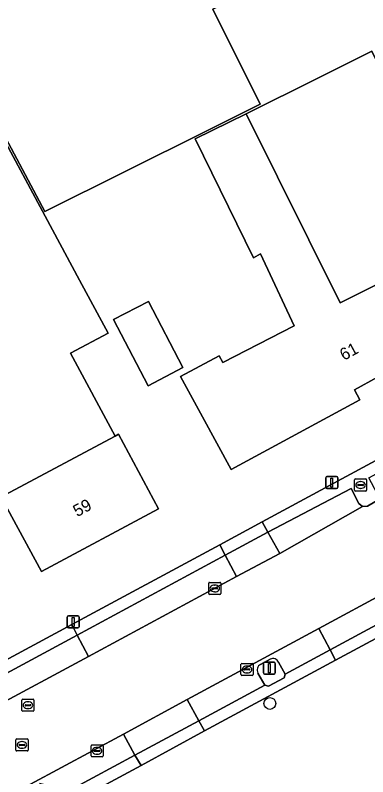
# Model space of a CAD drawing. Extents: x 158455 to 159797, y 387218 to 388672.
# Drawn here: x 158895.5 to 158924.8, y 387547.3 to 387610.6 of the extents above; entities that cross this region are included whole.
import ezdxf

# ---------------------------------------------------------------- set-up
doc = ezdxf.new("R2010")
doc.units = 0
for name, color, linetype in [('IMGEO_Boom', 7, 'Continuous'), ('IMGEO_Brandkraan', 7, 'Continuous'), ('IMGEO_Erf', 7, 'Continuous'), ('IMGEO_Kolk', 7, 'Continuous'), ('IMGEO_Lichtmast', 7, 'Continuous'), ('IMGEO_Pand', 7, 'Continuous'), ('IMGEO_Pand_nummerreeks', 7, 'Continuous'), ('IMGEO_Parkeervlak_open', 7, 'Continuous'), ('IMGEO_Rijbaan_lokaal_gesloten', 7, 'Continuous'), ('IMGEO_Rioolput', 7, 'Continuous'), ('IMGEO_Voetpad_open', 7, 'Continuous')]:
    doc.layers.add(name, color=color, linetype=linetype)

msp = doc.modelspace()

# ---------------------------------------------------------------- linework, layer by layer
at = {"layer": 'IMGEO_Boom'}
msp.add_circle((158916.68, 387553.432), 0.489, dxfattribs=at)
at = {"layer": 'IMGEO_Brandkraan'}
for p, q in [((158923.715, 387571.164), (158923.715, 387572.016)), ((158923.79, 387572.09), (158924.642, 387572.09)), ((158923.974, 387571.584), (158923.974, 387571.596)), ((158924.017, 387571.633), (158924.415, 387571.633)), ((158924.203, 387571.87), (158924.228, 387571.87)), ((158924.458, 387571.596), (158924.458, 387571.584)), ((158924.716, 387572.016), (158924.716, 387571.164)), ((158924.642, 387571.09), (158923.79, 387571.09)), ((158924.412, 387571.547), (158924.014, 387571.547)), ((158924.226, 387571.31), (158924.201, 387571.31))]:
    msp.add_line(p, q, dxfattribs=at)
for points in [[(158923.715, 387571.164), (158923.715, 387572.016)], [(158923.79, 387572.09), (158924.642, 387572.09)], [(158924.716, 387572.016), (158924.716, 387571.164)], [(158924.642, 387571.09), (158923.79, 387571.09)]]:
    msp.add_lwpolyline(points, dxfattribs=at)
for centre, radius, start, end in [((158923.792, 387572.014), 0.0765, 91.55205, 178.44795), ((158923.792, 387572.014), 0.0765, 91.55205, 178.44795), ((158924.014, 387571.593), 0.0403, 85.87752, 175.75265), ((158924.011, 387571.583), 0.0366, 178.93798, 274.71019), ((158924.415, 387571.59), 0.043, 264.86636, 352.45326), ((158924.419, 387571.595), 0.0386, 1.73085, 96.63898), ((158924.64, 387572.014), 0.0765, 1.55205, 88.44795), ((158924.64, 387572.014), 0.0765, 1.55205, 88.44795), ((158923.792, 387571.166), 0.0765, 181.55205, 268.44795), ((158923.792, 387571.166), 0.0765, 181.55205, 268.44795), ((158924.64, 387571.166), 0.0765, 271.55205, 358.44795), ((158924.64, 387571.166), 0.0765, 271.55205, 358.44795)]:
    msp.add_arc(centre, radius, start, end, dxfattribs=at)
for centre, major_axis, ratio, start_param, end_param in [((158924.202, 387571.59), (-0.387, 0.002), 0.722429, 4.712389, 7.853982), ((158924.227, 387571.59), (-0.39, 0.002), 0.717154, 1.570796, 4.712389)]:
    msp.add_ellipse(centre, major_axis=major_axis, ratio=ratio, start_param=start_param, end_param=end_param, dxfattribs=at)
at = {"layer": 'IMGEO_Erf'}
for points in [[(158895.119, 387663.494), (158908.535, 387642.117), (158904.295, 387639.469), (158885.82, 387627.929), (158888.801, 387623.081), (158898.121, 387627.704), (158902.597, 387629.931), (158906.604, 387621.885), (158913.12, 387625.134), (158918.477, 387614.393), (158911.935, 387611.134), (158915.862, 387603.234), (158911.387, 387601.004), (158897.995, 387594.33), (158886.575, 387615.835), (158883.635, 387620.442), (158869.854, 387642.432), (158867.642, 387645.962), (158864.987, 387650.199), (158869.238, 387652.895), (158867.621, 387655.417), (158878.047, 387661.941)], [(158860.048, 387639.116), (158870.011, 387623.182), (158873.828, 387625.553), (158881.216, 387613.661), (158885.808, 387616.523), (158891.474, 387606.139), (158900.88, 387588.615), (158903.245, 387584.209), (158900.121, 387582.559), (158903.82, 387575.658), (158904.102, 387575.809), (158907.418, 387569.624), (158897.704, 387564.4), (158894.375, 387570.592), (158894.657, 387570.744), (158890.962, 387577.614), (158881.354, 387572.447), (158876.675, 387581.148), (158872.376, 387578.837), (158859.303, 387600.001)], [(158990.195, 387540.846), (158986.374, 387548.51), (158995.069, 387552.858), (158993.663, 387555.669), (158984.967, 387551.32), (158980.49, 387560.322), (158989.066, 387564.615), (158974.258, 387594.339), (158982.888, 387598.642), (158969.841, 387624.709), (158951.609, 387615.644), (158945.355, 387612.535), (158947.378, 387608.501), (158947.594, 387608.591), (158962.13, 387578.938), (158957.303, 387576.367), (158957.461, 387576.099), (158949.423, 387571.741), (158940.337, 387566.834), (158928.053, 387560.231), (158922.139, 387557.033), (158911.263, 387551.149), (158905.98, 387548.289), (158895.605, 387542.69)], [(158846.818, 387530.86), (158847.833, 387531.48), (158847.816, 387531.599), (158848.52, 387531.987), (158851.406, 387533.579), (158858.436, 387537.393), (158866.168, 387541.574), (158870.999, 387544.18), (158882.388, 387550.334), (158887.505, 387553.107), (158891.861, 387555.484), (158900.229, 387559.984), (158912.523, 387566.605), (158916.03, 387568.516), (158941.178, 387582.1)]]:
    msp.add_lwpolyline(points, dxfattribs=at)
for points in [[(158913.453, 387572.866), (158911.073, 387577.264), (158909.259, 387580.614), (158912.483, 387582.336), (158912.764, 387581.761), (158918.705, 387584.828), (158915.891, 387590.799), (158915.311, 387590.485), (158910.485, 387600.359), (158914.699, 387602.452), (158920.674, 387605.42), (158925.152, 387607.644), (158932.54, 387592.792), (158931.956, 387592.496), (158932.392, 387591.679), (158932.757, 387590.996), (158935.078, 387592.236), (158938.278, 387586.305), (158926.073, 387579.71), (158925.617, 387580.555), (158923.703, 387579.511), (158924.16, 387578.666)], [(158903.704, 387585.337), (158906.601, 387586.844), (158909.458, 387581.352), (158906.561, 387579.845)]]:
    msp.add_lwpolyline(points, close=True, dxfattribs=at)
at = {"layer": 'IMGEO_Kolk'}
for p, q in [((158911.6, 387562.569), (158911.6, 387563.421)), ((158911.675, 387563.495), (158912.527, 387563.495)), ((158912.601, 387563.421), (158912.601, 387562.569)), ((158911.859, 387562.989), (158911.859, 387563.001)), ((158912.297, 387562.952), (158911.899, 387562.952)), ((158911.902, 387563.038), (158912.3, 387563.038)), ((158912.111, 387562.715), (158912.086, 387562.715)), ((158912.088, 387563.275), (158912.113, 387563.275)), ((158912.343, 387563.001), (158912.343, 387562.989)), ((158912.527, 387562.495), (158911.675, 387562.495)), ((158914.282, 387555.833), (158914.282, 387556.685)), ((158914.357, 387556.759), (158915.209, 387556.759)), ((158914.77, 387556.539), (158914.795, 387556.539)), ((158915.283, 387556.685), (158915.283, 387555.833)), ((158915.209, 387555.759), (158914.357, 387555.759)), ((158914.541, 387556.253), (158914.541, 387556.265)), ((158914.979, 387556.216), (158914.581, 387556.216)), ((158914.584, 387556.302), (158914.982, 387556.302)), ((158914.793, 387555.979), (158914.768, 387555.979)), ((158915.025, 387556.265), (158915.025, 387556.253)), ((158901.832, 387549.066), (158901.832, 387549.918)), ((158901.907, 387549.992), (158902.759, 387549.992)), ((158902.091, 387549.486), (158902.091, 387549.498)), ((158902.529, 387549.449), (158902.131, 387549.449)), ((158902.134, 387549.535), (158902.532, 387549.535)), ((158902.32, 387549.772), (158902.345, 387549.772)), ((158902.575, 387549.498), (158902.575, 387549.486)), ((158902.833, 387549.918), (158902.833, 387549.066)), ((158902.759, 387548.992), (158901.907, 387548.992)), ((158902.343, 387549.212), (158902.318, 387549.212))]:
    msp.add_line(p, q, dxfattribs=at)
for points in [[(158911.6, 387562.569), (158911.6, 387563.421)], [(158911.675, 387563.495), (158912.527, 387563.495)], [(158912.601, 387563.421), (158912.601, 387562.569)], [(158912.527, 387562.495), (158911.675, 387562.495)], [(158914.282, 387555.833), (158914.282, 387556.685)], [(158914.357, 387556.759), (158915.209, 387556.759)], [(158915.283, 387556.685), (158915.283, 387555.833)], [(158915.209, 387555.759), (158914.357, 387555.759)], [(158901.832, 387549.066), (158901.832, 387549.918)], [(158901.907, 387549.992), (158902.759, 387549.992)], [(158902.833, 387549.918), (158902.833, 387549.066)], [(158902.759, 387548.992), (158901.907, 387548.992)]]:
    msp.add_lwpolyline(points, dxfattribs=at)
for centre, radius, start, end in [((158911.677, 387563.419), 0.0765, 91.55205, 178.44795), ((158911.677, 387563.419), 0.0765, 91.55205, 178.44795), ((158912.525, 387563.419), 0.0765, 1.55205, 88.44795), ((158912.525, 387563.419), 0.0765, 1.55205, 88.44795), ((158911.899, 387562.998), 0.0403, 85.87752, 175.75265), ((158911.896, 387562.988), 0.0366, 178.93798, 274.71019), ((158912.3, 387562.995), 0.043, 264.86636, 352.45326), ((158912.304, 387563), 0.0386, 1.73085, 96.63898), ((158911.677, 387562.571), 0.0765, 181.55205, 268.44795), ((158911.677, 387562.571), 0.0765, 181.55205, 268.44795), ((158912.525, 387562.571), 0.0765, 271.55205, 358.44795), ((158912.525, 387562.571), 0.0765, 271.55205, 358.44795), ((158914.359, 387556.683), 0.0765, 91.55205, 178.44795), ((158914.359, 387556.683), 0.0765, 91.55205, 178.44795), ((158915.207, 387556.683), 0.0765, 1.55205, 88.44795), ((158915.207, 387556.683), 0.0765, 1.55205, 88.44795), ((158914.359, 387555.835), 0.0765, 181.55205, 268.44795), ((158914.359, 387555.835), 0.0765, 181.55205, 268.44795), ((158914.581, 387556.262), 0.0403, 85.87752, 175.75265), ((158914.578, 387556.252), 0.0366, 178.93798, 274.71019), ((158914.982, 387556.259), 0.043, 264.86636, 352.45326), ((158914.986, 387556.264), 0.0386, 1.73085, 96.63898), ((158915.207, 387555.835), 0.0765, 271.55205, 358.44795), ((158915.207, 387555.835), 0.0765, 271.55205, 358.44795), ((158901.909, 387549.916), 0.0765, 91.55205, 178.44795), ((158901.909, 387549.916), 0.0765, 91.55205, 178.44795), ((158902.131, 387549.495), 0.0403, 85.87752, 175.75265), ((158902.128, 387549.485), 0.0366, 178.93798, 274.71019), ((158902.532, 387549.492), 0.043, 264.86636, 352.45326), ((158902.536, 387549.497), 0.0386, 1.73085, 96.63898), ((158902.757, 387549.916), 0.0765, 1.55205, 88.44795), ((158902.757, 387549.916), 0.0765, 1.55205, 88.44795), ((158901.909, 387549.068), 0.0765, 181.55205, 268.44795), ((158901.909, 387549.068), 0.0765, 181.55205, 268.44795), ((158902.757, 387549.068), 0.0765, 271.55205, 358.44795), ((158902.757, 387549.068), 0.0765, 271.55205, 358.44795)]:
    msp.add_arc(centre, radius, start, end, dxfattribs=at)
for centre, major_axis, ratio, start_param, end_param in [((158912.087, 387562.995), (-0.387, 0.002), 0.722429, 4.712389, 7.853982), ((158912.112, 387562.995), (-0.39, 0.002), 0.717154, 1.570796, 4.712389), ((158914.769, 387556.259), (-0.387, 0.002), 0.722429, 4.712389, 7.853982), ((158914.794, 387556.259), (-0.39, 0.002), 0.717154, 1.570796, 4.712389), ((158902.319, 387549.492), (-0.387, 0.002), 0.722429, 4.712389, 7.853982), ((158902.344, 387549.492), (-0.39, 0.002), 0.717154, 1.570796, 4.712389)]:
    msp.add_ellipse(centre, major_axis=major_axis, ratio=ratio, start_param=start_param, end_param=end_param, dxfattribs=at)
at = {"layer": 'IMGEO_Lichtmast'}
for p, q in [((158921.322, 387571.398), (158921.322, 387572.198)), ((158921.322, 387572.198), (158921.322, 387571.398)), ((158921.422, 387572.298), (158922.212, 387572.298)), ((158922.212, 387572.298), (158921.422, 387572.298)), ((158922.312, 387572.198), (158922.312, 387571.398)), ((158922.312, 387571.398), (158922.312, 387572.198)), ((158922.212, 387571.298), (158921.422, 387571.298)), ((158921.422, 387571.298), (158922.212, 387571.298)), ((158899.846, 387559.815), (158899.846, 387560.615)), ((158899.846, 387560.615), (158899.846, 387559.815)), ((158899.946, 387560.715), (158900.736, 387560.715)), ((158900.736, 387560.715), (158899.946, 387560.715)), ((158900.836, 387560.615), (158900.836, 387559.815)), ((158900.836, 387559.815), (158900.836, 387560.615)), ((158900.736, 387559.715), (158899.946, 387559.715)), ((158899.946, 387559.715), (158900.736, 387559.715)), ((158916.138, 387555.967), (158916.138, 387556.767)), ((158916.138, 387556.767), (158916.138, 387555.967)), ((158916.238, 387556.867), (158917.028, 387556.867)), ((158917.028, 387556.867), (158916.238, 387556.867)), ((158917.128, 387556.767), (158917.128, 387555.967)), ((158917.128, 387555.967), (158917.128, 387556.767)), ((158917.028, 387555.867), (158916.238, 387555.867)), ((158916.238, 387555.867), (158917.028, 387555.867))]:
    msp.add_line(p, q, dxfattribs=at)
for points in [[(158921.742, 387572.173), (158921.892, 387572.173), (158921.892, 387571.423), (158921.742, 387571.423), (158921.742, 387572.173)], [(158900.266, 387560.59), (158900.416, 387560.59), (158900.416, 387559.84), (158900.266, 387559.84), (158900.266, 387560.59)], [(158916.558, 387556.742), (158916.708, 387556.742), (158916.708, 387555.992), (158916.558, 387555.992), (158916.558, 387556.742)]]:
    msp.add_lwpolyline(points, dxfattribs=at)
for centre, start, end in [((158921.422, 387572.198), 90, 180), ((158921.422, 387572.198), 90, 180), ((158922.212, 387572.198), 0, 90), ((158922.212, 387572.198), 360, 90), ((158921.422, 387571.398), 180, 270), ((158921.422, 387571.398), 180, 270), ((158922.212, 387571.398), 270, 0), ((158922.212, 387571.398), 270, 0), ((158899.946, 387560.615), 90, 180), ((158899.946, 387560.615), 90, 180), ((158900.736, 387560.615), 0, 90), ((158900.736, 387560.615), 360, 90), ((158899.946, 387559.815), 180, 270), ((158899.946, 387559.815), 180, 270), ((158900.736, 387559.815), 270, 0), ((158900.736, 387559.815), 270, 0), ((158916.238, 387556.767), 90, 180), ((158916.238, 387556.767), 90, 180), ((158917.028, 387556.767), 0, 90), ((158917.028, 387556.767), 360, 90), ((158916.238, 387555.967), 180, 270), ((158916.238, 387555.967), 180, 270), ((158917.028, 387555.967), 270, 0), ((158917.028, 387555.967), 270, 0)]:
    msp.add_arc(centre, 0.1, start, end, dxfattribs=at)
at = {"layer": 'IMGEO_Pand'}
for points in [[(158883.635, 387620.442), (158886.575, 387615.835), (158897.995, 387594.33), (158911.387, 387601.004), (158915.862, 387603.234), (158911.935, 387611.134), (158918.477, 387614.393), (158913.12, 387625.134), (158906.604, 387621.885), (158902.597, 387629.931), (158898.121, 387627.704), (158888.801, 387623.081)], [(158900.88, 387588.615), (158891.474, 387606.139), (158885.808, 387616.523), (158881.216, 387613.661), (158861.74, 387601.499), (158859.303, 387600.001), (158872.376, 387578.837), (158876.675, 387581.148), (158881.354, 387572.447), (158890.962, 387577.614), (158894.657, 387570.744), (158903.82, 387575.658), (158900.121, 387582.559), (158903.245, 387584.209)], [(158925.152, 387607.644), (158920.674, 387605.42), (158914.699, 387602.452), (158922.517, 387586.736), (158932.392, 387591.679), (158931.956, 387592.496), (158932.54, 387592.792)], [(158938.278, 387586.305), (158935.078, 387592.236), (158932.757, 387590.996), (158932.392, 387591.679), (158922.517, 387586.736), (158914.699, 387602.452), (158910.485, 387600.359), (158915.311, 387590.485), (158915.891, 387590.799), (158918.705, 387584.828), (158912.764, 387581.761), (158912.483, 387582.336), (158909.259, 387580.614), (158911.073, 387577.264), (158913.453, 387572.866), (158924.16, 387578.666), (158923.703, 387579.511), (158925.617, 387580.555), (158926.073, 387579.71)], [(158906.601, 387586.844), (158903.704, 387585.337), (158906.561, 387579.845), (158909.458, 387581.352)], [(158894.657, 387570.744), (158894.375, 387570.592), (158897.704, 387564.4), (158907.418, 387569.624), (158904.102, 387575.809), (158903.82, 387575.658)]]:
    msp.add_lwpolyline(points, close=True, dxfattribs=at)
at = {"layer": 'IMGEO_Parkeervlak_open'}
for points in [[(158916.516, 387567.671), (158917.496, 387565.904), (158924.362, 387569.798), (158924.058, 387570.045), (158923.428, 387571.303)], [(158913.917, 387563.975), (158912.979, 387565.753), (158900.671, 387559.103), (158901.619, 387557.339)]]:
    msp.add_lwpolyline(points, close=True, dxfattribs=at)
for points in [[(158917.404, 387556.871), (158917.958, 387555.862), (158921.674, 387557.885), (158920.733, 387559.66), (158909.82, 387553.755), (158910.792, 387552.002), (158916.259, 387554.951), (158915.687, 387555.964)], [(158915.911, 387556.674), (158916.715, 387557.118)], [(158897.56, 387546.804), (158899.753, 387546.25), (158900.227, 387546.296), (158905.479, 387549.127), (158904.517, 387550.876), (158896.816, 387546.723)]]:
    msp.add_lwpolyline(points, dxfattribs=at)
for centre, radius, start, end in [((158916.941, 387556.663), 0.508, 24.20378, 116.35167), ((158916.144, 387556.21), 0.519, 116.70378, 208.27598)]:
    msp.add_arc(centre, radius, start, end, dxfattribs=at)
at = {"layer": 'IMGEO_Rijbaan_lokaal_gesloten'}
for points in [[(158938.034, 387568.981), (158945.261, 387573.028), (158942.09, 387579.183), (158938.179, 387577.074), (158925.645, 387570.477), (158925.408, 387570.184), (158924.776, 387569.835), (158924.362, 387569.798), (158917.496, 387565.904), (158913.917, 387563.975), (158901.619, 387557.339), (158893.251, 387552.841), (158888.915, 387550.505), (158883.827, 387547.727), (158879.639, 387545.462), (158872.408, 387541.551), (158867.599, 387538.947), (158860.225, 387535.032), (158859.898, 387534.793), (158848.286, 387528.465), (158847.453, 387527.845), (158846.663, 387527.069), (158846.092, 387526.338), (158846.011, 387526.246)], [(158854.513, 387523.859), (158856.71, 387525.049), (158882.979, 387539.241), (158886.59, 387541.192), (158888.726, 387542.365), (158894.162, 387545.301), (158896.816, 387546.723), (158904.517, 387550.876), (158909.82, 387553.755), (158920.733, 387559.66), (158926.582, 387562.826), (158938.034, 387568.981)]]:
    msp.add_lwpolyline(points, dxfattribs=at)
at = {"layer": 'IMGEO_Rioolput'}
for p, q in [((158896.088, 387552.861), (158896.088, 387553.713)), ((158896.163, 387553.787), (158897.015, 387553.787)), ((158896.347, 387553.281), (158896.347, 387553.293)), ((158896.785, 387553.244), (158896.387, 387553.244)), ((158896.39, 387553.33), (158896.788, 387553.33)), ((158896.576, 387553.567), (158896.601, 387553.567)), ((158896.831, 387553.293), (158896.831, 387553.281)), ((158897.089, 387553.713), (158897.089, 387552.861)), ((158897.015, 387552.787), (158896.163, 387552.787)), ((158896.599, 387553.007), (158896.574, 387553.007)), ((158895.595, 387549.557), (158895.595, 387550.409)), ((158895.67, 387550.483), (158896.522, 387550.483)), ((158896.083, 387550.263), (158896.108, 387550.263)), ((158896.596, 387550.409), (158896.596, 387549.557)), ((158896.522, 387549.483), (158895.67, 387549.483)), ((158895.854, 387549.977), (158895.854, 387549.989)), ((158896.292, 387549.94), (158895.894, 387549.94)), ((158895.897, 387550.026), (158896.295, 387550.026)), ((158896.106, 387549.703), (158896.081, 387549.703)), ((158896.338, 387549.989), (158896.338, 387549.977))]:
    msp.add_line(p, q, dxfattribs=at)
for points in [[(158896.088, 387552.861), (158896.088, 387553.713)], [(158896.163, 387553.787), (158897.015, 387553.787)], [(158897.089, 387553.713), (158897.089, 387552.861)], [(158897.015, 387552.787), (158896.163, 387552.787)], [(158895.595, 387549.557), (158895.595, 387550.409)], [(158895.67, 387550.483), (158896.522, 387550.483)], [(158896.596, 387550.409), (158896.596, 387549.557)], [(158896.522, 387549.483), (158895.67, 387549.483)]]:
    msp.add_lwpolyline(points, dxfattribs=at)
for centre, radius, start, end in [((158896.165, 387553.711), 0.0765, 91.55205, 178.44795), ((158896.165, 387553.711), 0.0765, 91.55205, 178.44795), ((158896.387, 387553.29), 0.0403, 85.87752, 175.75265), ((158896.384, 387553.28), 0.0366, 178.93798, 274.71019), ((158896.788, 387553.287), 0.043, 264.86636, 352.45326), ((158896.792, 387553.292), 0.0386, 1.73085, 96.63898), ((158897.013, 387553.711), 0.0765, 1.55205, 88.44795), ((158897.013, 387553.711), 0.0765, 1.55205, 88.44795), ((158896.165, 387552.863), 0.0765, 181.55205, 268.44795), ((158896.165, 387552.863), 0.0765, 181.55205, 268.44795), ((158897.013, 387552.863), 0.0765, 271.55205, 358.44795), ((158897.013, 387552.863), 0.0765, 271.55205, 358.44795), ((158895.672, 387550.407), 0.0765, 91.55205, 178.44795), ((158895.672, 387550.407), 0.0765, 91.55205, 178.44795), ((158896.52, 387550.407), 0.0765, 1.55205, 88.44795), ((158896.52, 387550.407), 0.0765, 1.55205, 88.44795), ((158895.672, 387549.559), 0.0765, 181.55205, 268.44795), ((158895.672, 387549.559), 0.0765, 181.55205, 268.44795), ((158895.894, 387549.986), 0.0403, 85.87752, 175.75265), ((158895.891, 387549.976), 0.0366, 178.93798, 274.71019), ((158896.295, 387549.983), 0.043, 264.86636, 352.45326), ((158896.299, 387549.988), 0.0386, 1.73085, 96.63898), ((158896.52, 387549.559), 0.0765, 271.55205, 358.44795), ((158896.52, 387549.559), 0.0765, 271.55205, 358.44795)]:
    msp.add_arc(centre, radius, start, end, dxfattribs=at)
for centre, major_axis, ratio, start_param, end_param in [((158896.575, 387553.287), (-0.387, 0.002), 0.722429, 4.712389, 7.853982), ((158896.6, 387553.287), (-0.39, 0.002), 0.717154, 1.570796, 4.712389), ((158896.082, 387549.983), (-0.387, 0.002), 0.722429, 4.712389, 7.853982), ((158896.107, 387549.983), (-0.39, 0.002), 0.717154, 1.570796, 4.712389)]:
    msp.add_ellipse(centre, major_axis=major_axis, ratio=ratio, start_param=start_param, end_param=end_param, dxfattribs=at)
at = {"layer": 'IMGEO_Voetpad_open'}
for points in [[(158941.178, 387582.1), (158916.03, 387568.516), (158916.516, 387567.671), (158923.428, 387571.303), (158924.058, 387570.045), (158924.362, 387569.798), (158924.776, 387569.835), (158925.408, 387570.184), (158925.645, 387570.477), (158925.601, 387570.876), (158924.899, 387572.192), (158934.768, 387577.539), (158934.492, 387578.005)], [(158916.715, 387557.118), (158915.911, 387556.674)], [(158915.687, 387555.964), (158916.259, 387554.951), (158916.559, 387554.868), (158917.87, 387555.575), (158917.958, 387555.862), (158917.404, 387556.871)], [(158899.655, 387545.712), (158897.611, 387546.237), (158897.081, 387546.271), (158896.816, 387546.723), (158894.162, 387545.301), (158895.605, 387542.69), (158905.98, 387548.289), (158905.479, 387549.127), (158900.227, 387546.296), (158900.455, 387545.797)]]:
    msp.add_lwpolyline(points, dxfattribs=at)
for points in [[(158912.523, 387566.605), (158912.979, 387565.753), (158916.516, 387567.671), (158916.03, 387568.516)], [(158917.496, 387565.904), (158916.516, 387567.671), (158912.979, 387565.753), (158913.917, 387563.975)], [(158912.523, 387566.605), (158900.229, 387559.984), (158900.671, 387559.103), (158912.979, 387565.753)], [(158920.733, 387559.66), (158921.674, 387557.885), (158927.57, 387561.08), (158926.582, 387562.826)], [(158921.674, 387557.885), (158922.139, 387557.033), (158928.053, 387560.231), (158927.57, 387561.08)], [(158891.861, 387555.484), (158892.333, 387554.624), (158900.671, 387559.103), (158900.229, 387559.984)], [(158901.619, 387557.339), (158900.671, 387559.103), (158892.333, 387554.624), (158893.251, 387552.841)], [(158910.792, 387552.002), (158911.263, 387551.149), (158922.139, 387557.033), (158921.674, 387557.885), (158917.958, 387555.862), (158917.87, 387555.575), (158916.559, 387554.868), (158916.259, 387554.951)], [(158910.792, 387552.002), (158909.82, 387553.755), (158904.517, 387550.876), (158905.479, 387549.127)], [(158905.479, 387549.127), (158905.98, 387548.289), (158911.263, 387551.149), (158910.792, 387552.002)]]:
    msp.add_lwpolyline(points, close=True, dxfattribs=at)
for centre, radius, start, end in [((158916.941, 387556.663), 0.508, 24.20378, 116.35167), ((158916.144, 387556.21), 0.519, 116.70378, 208.27598)]:
    msp.add_arc(centre, radius, start, end, dxfattribs=at)

# ---------------------------------------------------------------- texts
at = {"layer": 'IMGEO_Pand_nummerreeks'}
for s, rotation, p in [('61', 28.60778, (158922.827, 387581.904)), ('59', 28.2705, (158900.676, 387568.912))]:
    msp.add_text(s, height=1, rotation=rotation, dxfattribs=at).set_placement(p)

doc.saveas('drawing.dxf')
